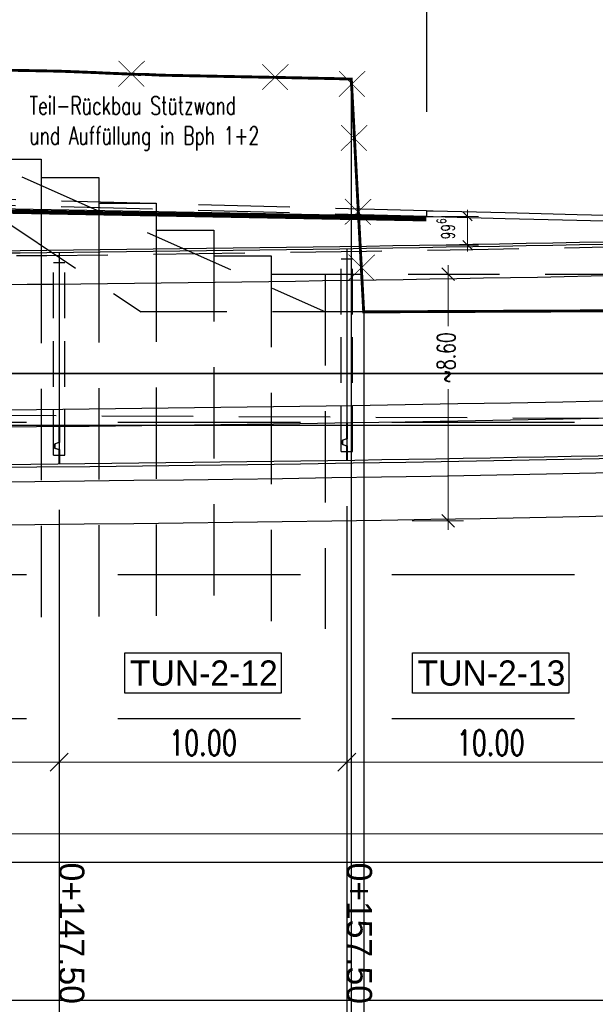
# Model space of a CAD drawing. Header units: metres. Extents: x 3458045 to 3462392, y 5482308 to 5484762.
# Tile 267 of 458: x 3460149 to 3460169, y 5483980 to 5484014. Entities that reach past the tile are written whole.
import ezdxf

# ---------------------------------------------------------------- set-up
doc = ezdxf.new("R2010")
doc.units = ezdxf.units.M
doc.header["$PDMODE"] = 3
doc.header["$PDSIZE"] = 0.1
for name, pattern in [('AUSGEZOGEN', [2, 1, 1]), ('VERDECKT', [9.525, 6.35, -3.175]), ('VERDECKT2', [4.7625, 3.175, -1.5875])]:
    doc.linetypes.add(name, pattern=pattern)
doc.layers.get('0').update_dxf_attribs({"linetype": 'CONTINUOUS'})
doc.layers.get('DEFPOINTS').update_dxf_attribs({"linetype": 'CONTINUOUS'})
for name, color, linetype in [('SP_BAUGRUBE-BÖSCHUNG', 210, 'AUSGEZOGEN'), ('SP_BAUGRUBE-TEXT', 210, 'AUSGEZOGEN'), ('SP_BAUGRUBE-UWB-Sohle', 1, 'AUSGEZOGEN'), ('SP_BAUGRUBE-VERBAU', 210, 'AUSGEZOGEN'), ('SP_FUGENBÄNDER', 2, 'AUSGEZOGEN'), ('SP_GELÄNDE-BESTAND', 251, 'CONTINUOUS'), ('SP_GELÄNDE-PLANUNG', 10, 'CONTINUOUS'), ('SP_GRADIENTE', 3, 'CONTINUOUS'), ('SP_HW10', 170, 'VERDECKT'), ('SP_HW100', 170, 'VERDECKT'), ('SP_Rückbau', 40, 'AUSGEZOGEN'), ('SP_Tangentenband', 1, 'CONTINUOUS'), ('SP_TEXT', 2, 'CONTINUOUS'), ('SP_Trogwand_L7+8', 2, 'CONTINUOUS'), ('SP_Tunneldecke_L7+8-Schnitt', 2, 'CONTINUOUS'), ('SP_Tunneldecke_L7+8-Verdeckt', 1, 'VERDECKT2'), ('SP_Tunneldecke_Schutzebeton', 1, 'CONTINUOUS'), ('SP_Tunnelsohle_L7+8-Schnitt', 2, 'CONTINUOUS'), ('SP_Tunnelsohle_Sauberkeitsschicht', 1, 'CONTINUOUS'), ('SP_VERM', 1, 'CONTINUOUS'), ('SP_VERM-VA-B44', 150, 'CONTINUOUS')]:
    doc.layers.add(name, color=color, linetype=linetype)
for name, color, linetype, lineweight in [('SP_Höhenplan-Beschriftung-Linien', 2, 'CONTINUOUS', 25), ('SP_Höhenplan-Beschriftung-Linien-Bestandsgelände', 7, 'CONTINUOUS', 25), ('SP_Höhenplan-Beschriftung-Text', 2, 'CONTINUOUS', 25)]:
    doc.layers.add(name, color=color, linetype=linetype, lineweight=lineweight)
doc.styles.add('K_ISOCP', font='k_isocp.shx')
doc.styles.add('SP_F', font='romans.shx', dxfattribs={"width": 0.7, "bigfont": 'sp_f.shx'})
doc.dimstyles.new('SOFI18$0', dxfattribs={"dimtxt": 1.8, "dimasz": 0.18, "dimexe": 0.9, "dimexo": 0.625, "dimgap": 0.486, "dimtad": 1, "dimdec": 3, "dimrnd": 0.001, "dimzin": 1, "dimdsep": 46, "dimtxsty": 'SP_F', "dimblk1": 'SOF_BEMSTR1', "dimblk2": 'SOF_BEMSTR2', "dimsah": 1, "dimcen": 1.8, "dimse1": 1, "dimse2": 1, "dimclrd": 1, "dimclre": 1, "dimclrt": 7, "dimaunit": 2, "dimazin": 0, "dimtfac": 1, "dimtdec": 3, "dimtmove": 0, "dimatfit": 3, "dimfxl": 1, "dimtolj": 1, "dimtzin": 0, "dimlwd": 0, "dimlwe": 0, "dimarcsym": 0})
doc.dimstyles.new('SOFI25$0', dxfattribs={"dimtxt": 2.5, "dimasz": 0.25, "dimexe": 0.9, "dimexo": 0.625, "dimgap": 0.675, "dimtad": 1, "dimdec": 3, "dimrnd": 0.001, "dimzin": 1, "dimdsep": 46, "dimtxsty": 'SP_F', "dimblk1": 'SOF_BEMSTR1', "dimblk2": 'SOF_BEMSTR2', "dimsah": 1, "dimcen": 2.5, "dimse1": 1, "dimse2": 1, "dimclrd": 1, "dimclre": 1, "dimclrt": 1, "dimaunit": 2, "dimadec": 3, "dimazin": 0, "dimtfac": 1, "dimtdec": 3, "dimtmove": 0, "dimatfit": 3, "dimfxl": 1, "dimtolj": 1, "dimtzin": 0, "dimlwd": 0, "dimlwe": 0, "dimarcsym": 0})
doc.dimstyles.new('SOFI35$0', dxfattribs={"dimtxt": 3.5, "dimasz": 0.35, "dimexe": 0.9, "dimexo": 0.625, "dimgap": 0.945, "dimtad": 1, "dimdec": 3, "dimrnd": 0.001, "dimzin": 1, "dimdsep": 46, "dimtxsty": 'SP_F', "dimblk1": 'SOF_BEMSTR1', "dimblk2": 'SOF_BEMSTR2', "dimsah": 1, "dimcen": 3.5, "dimse1": 1, "dimse2": 1, "dimclrd": 1, "dimclre": 1, "dimclrt": 2, "dimaunit": 2, "dimazin": 0, "dimtfac": 1, "dimtdec": 3, "dimtmove": 0, "dimatfit": 3, "dimfxl": 1, "dimtolj": 1, "dimtzin": 0, "dimlwd": 0, "dimlwe": 0, "dimarcsym": 0})

# ---------------------------------------------------------------- blocks, each defined once
blk = doc.blocks.new('SOF_BEMSTR2')
at = {"color": 0, "linetype": 'ByBlock', "lineweight": -2}
for p, q in [((0, -20), (0, 8.5)), ((3.535, 3.535), (-3.535, -3.535)), ((-5, 0), (5, 0))]:
    blk.add_line(p, q, dxfattribs=at)
blk = doc.blocks.new('SOF_BEMSTR1')
at = {"color": 0, "linetype": 'ByBlock', "lineweight": -2}
for p, q in [((0, 20), (0, -8.5)), ((3.535, 3.535), (-3.535, -3.535)), ((-5, 0), (5, 0))]:
    blk.add_line(p, q, dxfattribs=at)
blk = doc.blocks.new('*D126')
at = {"layer": 'DEFPOINTS', "color": 0, "linetype": 'AUSGEZOGEN', "transparency": 16777216}
for p in [(3460140.558, 5483994.675), (3460150.558, 5483994.675), (3460150.558, 5483988.277)]:
    blk.add_point(p, dxfattribs=at)
at = {"layer": 'SP_VERM', "color": 1, "linetype": 'AUSGEZOGEN', "lineweight": 0, "transparency": 16777216}
blk.add_line((3460140.645, 5483988.277), (3460150.47, 5483988.277), dxfattribs=at)
at = {"layer": 'SP_VERM', "color": 1, "linetype": 'AUSGEZOGEN', "lineweight": 0, "transparency": 16777216, "xscale": 0.08750000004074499, "yscale": 0.08750000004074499, "zscale": 0.08750000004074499, "rotation": 180}
blk.add_blockref('SOF_BEMSTR2', (3460140.558, 5483988.277), dxfattribs=at)
at = {"layer": 'SP_VERM', "color": 1, "linetype": 'AUSGEZOGEN', "lineweight": 0, "transparency": 16777216, "xscale": 0.08750000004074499, "yscale": 0.08750000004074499, "zscale": 0.08750000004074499}
blk.add_blockref('SOF_BEMSTR1', (3460150.558, 5483988.277), dxfattribs=at)
at = {"layer": 'SP_VERM', "color": 2, "linetype": 'AUSGEZOGEN', "transparency": 16777216, "insert": (3460145.558, 5483988.951), "char_height": 0.875, "attachment_point": 5, "style": 'SP_F'}
blk.add_mtext('\\A1;\\A1;10.00{\\H.7x;\\S^ ;}', dxfattribs=at)
blk = doc.blocks.new('*D127')
at = {"layer": 'DEFPOINTS', "color": 0, "linetype": 'AUSGEZOGEN', "transparency": 16777216}
for p in [(3460150.558, 5483994.675), (3460160.558, 5483994.675), (3460160.558, 5483988.277)]:
    blk.add_point(p, dxfattribs=at)
at = {"layer": 'SP_VERM', "color": 1, "linetype": 'AUSGEZOGEN', "lineweight": 0, "transparency": 16777216}
blk.add_line((3460150.645, 5483988.277), (3460160.47, 5483988.277), dxfattribs=at)
at = {"layer": 'SP_VERM', "color": 1, "linetype": 'AUSGEZOGEN', "lineweight": 0, "transparency": 16777216, "xscale": 0.08750000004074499, "yscale": 0.08750000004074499, "zscale": 0.08750000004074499, "rotation": 180}
blk.add_blockref('SOF_BEMSTR2', (3460150.558, 5483988.277), dxfattribs=at)
at = {"layer": 'SP_VERM', "color": 1, "linetype": 'AUSGEZOGEN', "lineweight": 0, "transparency": 16777216, "xscale": 0.08750000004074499, "yscale": 0.08750000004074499, "zscale": 0.08750000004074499}
blk.add_blockref('SOF_BEMSTR1', (3460160.558, 5483988.277), dxfattribs=at)
at = {"layer": 'SP_VERM', "color": 2, "linetype": 'AUSGEZOGEN', "transparency": 16777216, "insert": (3460155.558, 5483988.951), "char_height": 0.875, "attachment_point": 5, "style": 'SP_F'}
blk.add_mtext('\\A1;\\A1;10.00{\\H.7x;\\S^ ;}', dxfattribs=at)
blk = doc.blocks.new('*D128')
at = {"layer": 'DEFPOINTS', "color": 0, "linetype": 'AUSGEZOGEN', "transparency": 16777216}
for p in [(3460160.558, 5483994.675), (3460170.558, 5483994.675), (3460170.558, 5483988.277)]:
    blk.add_point(p, dxfattribs=at)
at = {"layer": 'SP_VERM', "color": 1, "linetype": 'AUSGEZOGEN', "lineweight": 0, "transparency": 16777216}
blk.add_line((3460160.645, 5483988.277), (3460170.47, 5483988.277), dxfattribs=at)
at = {"layer": 'SP_VERM', "color": 1, "linetype": 'AUSGEZOGEN', "lineweight": 0, "transparency": 16777216, "xscale": 0.08750000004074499, "yscale": 0.08750000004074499, "zscale": 0.08750000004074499, "rotation": 180}
blk.add_blockref('SOF_BEMSTR2', (3460160.558, 5483988.277), dxfattribs=at)
at = {"layer": 'SP_VERM', "color": 1, "linetype": 'AUSGEZOGEN', "lineweight": 0, "transparency": 16777216, "xscale": 0.08750000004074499, "yscale": 0.08750000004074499, "zscale": 0.08750000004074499}
blk.add_blockref('SOF_BEMSTR1', (3460170.558, 5483988.277), dxfattribs=at)
at = {"layer": 'SP_VERM', "color": 2, "linetype": 'AUSGEZOGEN', "transparency": 16777216, "insert": (3460165.558, 5483988.951), "char_height": 0.875, "attachment_point": 5, "style": 'SP_F'}
blk.add_mtext('\\A1;\\A1;10.00{\\H.7x;\\S^ ;}', dxfattribs=at)
blk = doc.blocks.new('*D143')
at = {"layer": 'DEFPOINTS', "color": 0, "linetype": 'AUSGEZOGEN', "transparency": 16777216}
for p in [(3460025.018, 5483991.647), (3460180.558, 5483987.696), (3460025.018, 5483985.783)]:
    blk.add_point(p, dxfattribs=at)
at = {"layer": 'SP_VERM', "color": 1, "linetype": 'AUSGEZOGEN', "lineweight": 0, "transparency": 16777216}
blk.add_line((3460180.47, 5483985.783), (3460025.105, 5483985.783), dxfattribs=at)
at = {"layer": 'SP_VERM', "color": 1, "linetype": 'AUSGEZOGEN', "lineweight": 0, "transparency": 16777216, "xscale": 0.08750000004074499, "yscale": 0.08750000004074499, "zscale": 0.08750000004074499, "rotation": 180}
blk.add_blockref('SOF_BEMSTR2', (3460025.018, 5483985.783), dxfattribs=at)
at = {"layer": 'SP_VERM', "color": 1, "linetype": 'AUSGEZOGEN', "lineweight": 0, "transparency": 16777216, "xscale": 0.08750000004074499, "yscale": 0.08750000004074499, "zscale": 0.08750000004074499}
blk.add_blockref('SOF_BEMSTR1', (3460180.558, 5483985.783), dxfattribs=at)
at = {"layer": 'SP_VERM', "color": 2, "linetype": 'AUSGEZOGEN', "transparency": 16777216, "insert": (3460102.788, 5483986.457), "char_height": 0.875, "attachment_point": 5, "style": 'SP_F'}
blk.add_mtext('\\A1;\\A1;Tunnelabschitt = 155.54{\\H.7x;\\S^ ;}m', dxfattribs=at)
blk = doc.blocks.new('*D156')
at = {"layer": 'DEFPOINTS', "color": 0, "linetype": 'AUSGEZOGEN', "transparency": 16777216}
for p in [(3460163.328, 5484007.246), (3460164.753, 5484007.246), (3460163.327, 5484006.251)]:
    blk.add_point(p, dxfattribs=at)
at = {"layer": 'SP_VERM-VA-B44', "color": 1, "linetype": 'AUSGEZOGEN', "lineweight": 0, "transparency": 16777216}
blk.add_line((3460164.753, 5484006.296), (3460164.753, 5484007.201), dxfattribs=at)
at = {"layer": 'SP_VERM-VA-B44', "color": 1, "linetype": 'AUSGEZOGEN', "lineweight": 0, "transparency": 16777216, "xscale": 0.0450000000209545, "yscale": 0.0450000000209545, "zscale": 0.0450000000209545}
for name, p, rotation in [('SOF_BEMSTR1', (3460164.753, 5484007.246), 90), ('SOF_BEMSTR2', (3460164.753, 5484006.251), 270)]:
    blk.add_blockref(name, p, dxfattribs=dict(at, rotation=rotation))
at = {"layer": 'SP_VERM-VA-B44', "color": 7, "linetype": 'AUSGEZOGEN', "transparency": 16777216, "insert": (3460163.994, 5484006.811), "char_height": 0.45, "attachment_point": 5, "rotation": 90, "style": 'SP_F'}
blk.add_mtext('\\A1;\\A1;99{\\H.7x;\\S6^ ;}', dxfattribs=at)
blk = doc.blocks.new('A$C23D12D66')
at = {"layer": 'SP_Rückbau', "lineweight": 60, "const_width": 0.025, "flags": 128}
for points in [[(-0.466, 0.426), (0.47, -0.439)], [(-0.422, -0.47), (0.422, 0.47)]]:
    blk.add_lwpolyline(points, dxfattribs=at)
blk = doc.blocks.new('*D310')
at = {"layer": 'DEFPOINTS', "color": 0, "linetype": 'AUSGEZOGEN', "transparency": 16777216}
for p in [(3460163.203, 5484005.237), (3460163.203, 5483996.663), (3460164.083, 5483996.663)]:
    blk.add_point(p, dxfattribs=at)
at = {"layer": 'SP_BAUGRUBE-TEXT', "color": 1, "linetype": 'AUSGEZOGEN', "lineweight": 0, "transparency": 16777216}
for p, q in [((3460164.083, 5484005.175), (3460164.083, 5484003.431)), ((3460164.083, 5483996.726), (3460164.083, 5484001.239))]:
    blk.add_line(p, q, dxfattribs=at)
at = {"layer": 'SP_BAUGRUBE-TEXT', "color": 1, "linetype": 'AUSGEZOGEN', "lineweight": 0, "transparency": 16777216, "xscale": 0.0625, "yscale": 0.0625, "zscale": 0.0625}
for name, p, rotation in [('SOF_BEMSTR1', (3460164.083, 5484005.237), 90), ('SOF_BEMSTR2', (3460164.083, 5483996.663), 270)]:
    blk.add_blockref(name, p, dxfattribs=dict(at, rotation=rotation))
at = {"layer": 'SP_BAUGRUBE-TEXT', "color": 1, "linetype": 'AUSGEZOGEN', "transparency": 16777216, "insert": (3460164.015, 5484002.335), "char_height": 0.625, "attachment_point": 5, "rotation": 90, "style": 'SP_F'}
blk.add_mtext('\\A1;\\A1;~8.60', dxfattribs=at)

msp = doc.modelspace()

# ---------------------------------------------------------------- linework, layer by layer
at = {"layer": 'SP_BAUGRUBE-BÖSCHUNG', "linetype": 'VERDECKT2'}
for p, q in [((3460140.5579, 5484012.4967), (3460153.4131, 5484003.9266)), ((3460140.5579, 5484012.4967), (3460159.8202, 5484003.9266)), ((3460161.1444, 5484003.9266), (3460153.4131, 5484003.9266))]:
    msp.add_line(p, q, dxfattribs=at)
at = {"layer": 'SP_BAUGRUBE-UWB-Sohle'}
for points in [[(3460024.5744, 5483998.4468), (3460120.4579, 5483997.9661, 0.014054), (3460230.5579, 5484000.5071)], [(3460024.5669, 5483996.9468), (3460120.4503, 5483996.4661, 0.0140442), (3460230.5579, 5483999.0051)]]:
    msp.add_lwpolyline(points, format="xyb", dxfattribs=at)
at = {"layer": 'SP_BAUGRUBE-VERBAU'}
for p, q in [((3460147.9329, 5484009.2371), (3460149.9329, 5484009.2371)), ((3460149.9329, 5484009.2371), (3460149.9329, 5484006.0199)), ((3460149.9329, 5484008.6001), (3460151.9329, 5484008.6001)), ((3460151.9329, 5484007.7103), (3460153.9329, 5484007.7103)), ((3460153.9329, 5484006.7648), (3460155.9329, 5484006.7648))]:
    msp.add_line(p, q, dxfattribs=at)
at = {"layer": 'SP_BAUGRUBE-VERBAU', "linetype": 'Continuous'}
for p, q in [((3460151.9329, 5484008.6001), (3460151.9329, 5484006.041)), ((3460153.9329, 5484007.7103), (3460153.9329, 5484006.0642))]:
    msp.add_line(p, q, dxfattribs=at)
at = {"layer": 'SP_BAUGRUBE-VERBAU', "linetype": 'VERDECKT2'}
for p, q in [((3460155.9329, 5484006.7648), (3460155.9329, 5483992.8583)), ((3460149.9329, 5484006.0199), (3460149.9329, 5483992.7893)), ((3460151.9329, 5484006.041), (3460151.9329, 5483992.8102)), ((3460153.9329, 5484006.0642), (3460153.9329, 5483992.8333)), ((3460155.9329, 5484005.875), (3460157.9329, 5484005.875)), ((3460157.9329, 5484005.875), (3460157.9329, 5483992.8854)), ((3460157.9329, 5484005.2371), (3460159.9329, 5484005.2371)), ((3460159.8079, 5484005.2371), (3460159.8079, 5483992.9127))]:
    msp.add_line(p, q, dxfattribs=at)
msp.add_lwpolyline([(3460157.9329, 5484005.2371), (3460251.5579, 5484005.2371)], dxfattribs=at)
at = {"layer": 'SP_FUGENBÄNDER', "color": 1, "linetype": 'VERDECKT2', "ltscale": 0.5}
for p, q in [((3460160.3579, 5483999.0743), (3460160.3579, 5484005.7755)), ((3460160.7579, 5483999.0743), (3460160.7579, 5484005.7756)), ((3460150.3579, 5483998.945), (3460150.3579, 5484005.6462)), ((3460150.7579, 5483998.945), (3460150.7579, 5484005.6463))]:
    msp.add_line(p, q, dxfattribs=at)
at = {"layer": 'SP_FUGENBÄNDER'}
for points in [[(3460160.3579, 5484005.7755), (3460160.7579, 5484005.7756)], [(3460150.3579, 5484005.6462), (3460150.7579, 5484005.6463)], [(3460150.3579, 5483998.9459), (3460150.7579, 5483998.946)], [(3460160.3579, 5483999.0748), (3460160.7579, 5483999.0748)]]:
    msp.add_lwpolyline(points, dxfattribs=at)
at = {"layer": 'SP_GELÄNDE-BESTAND', "const_width": 0.1}
msp.add_lwpolyline([(3460148.0579, 5484012.3403), (3460150.4998, 5484012.2944), (3460150.5988, 5484012.2912), (3460150.7588, 5484012.2861), (3460151.8946, 5484012.2414), (3460152.1215, 5484012.2291), (3460153.0579, 5484012.1912), (3460153.3538, 5484012.1792), (3460153.4789, 5484012.1844), (3460153.9135, 5484012.1625), (3460154.1781, 5484012.1523), (3460158.0579, 5484012.0774), (3460160.2275, 5484012.0328), (3460160.29, 5484012.0308), (3460160.473, 5484012.0243), (3460160.7131, 5484012.0156), (3460160.7232, 5484011.8372), (3460161.1444, 5484003.9266), (3460163.0579, 5484003.9354), (3460168.0579, 5484003.9574), (3460173.0579, 5484003.978)], dxfattribs=at)
at = {"layer": 'SP_GELÄNDE-PLANUNG', "color": 2}
for p, q in [((3460118.3319, 5484008.0718), (3460163.3279, 5484007.2462)), ((3460163.3327, 5484007.4422), (3460163.3279, 5484007.2423))]:
    msp.add_line(p, q, dxfattribs=at)
at = {"layer": 'SP_GELÄNDE-PLANUNG', "color": 1, "linetype": 'VERDECKT2'}
for p, q in [((3460163.3331, 5484007.4422), (3460133.8441, 5484008.2151)), ((3460163.3279, 5484007.2423), (3460133.8389, 5484008.0151))]:
    msp.add_line(p, q, dxfattribs=at)
at = {"layer": 'SP_GELÄNDE-PLANUNG', "color": 253, "linetype": 'AUSGEZOGEN', "const_width": 0.15}
msp.add_lwpolyline([(3460118.3301, 5484007.9718), (3460163.3261, 5484007.1462)], dxfattribs=at)
at = {"layer": 'SP_GELÄNDE-PLANUNG', "color": 2}
msp.add_lwpolyline([(3460163.3327, 5484007.4422), (3460163.5624, 5484007.4367), (3460166.0624, 5484007.3762), (3460168.5624, 5484007.3155), (3460171.0625, 5484007.2545), (3460173.5625, 5484007.1931), (3460176.0625, 5484007.1313), (3460178.5625, 5484007.0694), (3460179.7529, 5484007.0399)], dxfattribs=at)
at = {"layer": 'SP_GELÄNDE-PLANUNG', "color": 1, "linetype": 'VERDECKT2'}
msp.add_lwpolyline([(3460163.3279, 5484007.2423), (3460163.5576, 5484007.2367), (3460166.0576, 5484007.1763), (3460168.5576, 5484007.1156), (3460171.0576, 5484007.0546), (3460173.5576, 5484006.9932), (3460176.0576, 5484006.9314), (3460178.5576, 5484006.8694), (3460181.0576, 5484006.8075), (3460183.5576, 5484006.7457), (3460186.0576, 5484006.6838), (3460188.5576, 5484006.622), (3460191.0576, 5484006.5602), (3460193.5576, 5484006.4984), (3460196.0576, 5484006.4366), (3460198.5576, 5484006.3749), (3460201.0576, 5484006.3131), (3460203.5576, 5484006.2514), (3460206.0576, 5484006.1896), (3460208.5576, 5484006.1279), (3460211.0576, 5484006.0661)], dxfattribs=at)
at = {"layer": 'SP_GRADIENTE'}
msp.add_lwpolyline([(3460003.0579, 5484001.0547), (3460120.4704, 5484000.4661, 0.014971), (3460237.5964, 5484003.3841), (3460290.2914, 5484006.2738, -0.0062334), (3460339.7757, 5484008.3712), (3460355.6575, 5484008.8465, -0.0099837), (3460395.4997, 5484009.2435), (3460406.594, 5484009.1325, -0.0050796)], format="xyb", dxfattribs=at)
at = {"layer": 'SP_HW10', "lineweight": 30, "const_width": 0.05}
msp.add_lwpolyline([(3459990.95, 5483999.9867), (3460406.594, 5483999.9867)], dxfattribs=at)
at = {"layer": 'SP_HW100', "lineweight": 30, "const_width": 0.05}
msp.add_lwpolyline([(3459990.95, 5484001.7867), (3460406.594, 5484001.7867)], dxfattribs=at)
at = {"layer": 'SP_Höhenplan-Beschriftung-Linien', "color": 251, "linetype": 'VERDECKT'}
for p, q in [((3460406.594, 5484000.0871), (3459994.581, 5484000.0871)), ((3460406.594, 5483994.7871), (3459994.581, 5483994.7871)), ((3460406.594, 5483989.7871), (3459994.581, 5483989.7871))]:
    msp.add_line(p, q, dxfattribs=at)
at = {"layer": 'SP_Höhenplan-Beschriftung-Linien', "color": 1, "linetype": 'ByBlock'}
for p, q in [((3460160.5579, 5483997.1746), (3460160.5579, 5483965.6286)), ((3460150.5579, 5483997.0458), (3460150.5579, 5483965.6286))]:
    msp.add_line(p, q, dxfattribs=at)
at = {"layer": 'SP_Höhenplan-Beschriftung-Linien', "color": 3}
msp.add_line((3460406.594, 5483984.7871), (3459990.95, 5483984.7871), dxfattribs=at)
at = {"layer": 'SP_Höhenplan-Beschriftung-Linien', "color": 2}
msp.add_line((3460406.594, 5483979.9975), (3459990.95, 5483979.9975), dxfattribs=at)
at = {"layer": 'SP_Höhenplan-Beschriftung-Linien-Bestandsgelände'}
for p, q in [((3460160.7131, 5484012.0156), (3460160.7131, 5483960.8389)), ((3460161.1444, 5484003.9266), (3460161.1444, 5483960.8389))]:
    msp.add_line(p, q, dxfattribs=at)
at = {"layer": 'SP_Tangentenband', "color": 7, "linetype": 'VERDECKT2'}
msp.add_lwpolyline([(3460237.5964, 5484003.3841), (3460179.0334, 5484000.1725), (3460120.4704, 5484000.4661)], dxfattribs=at)
at = {"layer": 'SP_TEXT', "color": 1, "lineweight": 25}
for points in [[(3460152.8439, 5483990.675), (3460152.8439, 5483992.0757), (3460158.2719, 5483992.0757), (3460158.2719, 5483990.675)], [(3460162.8439, 5483990.675), (3460162.8439, 5483992.0757), (3460168.2719, 5483992.0757), (3460168.2719, 5483990.675)]]:
    msp.add_lwpolyline(points, close=True, dxfattribs=at)
at = {"layer": 'SP_Trogwand_L7+8', "color": 2}
for p, q in [((3460160.5579, 5484005.0255), (3460160.5579, 5484000.0749)), ((3460150.5579, 5484004.8962), (3460150.5579, 5483999.946))]:
    msp.add_line(p, q, dxfattribs=at)
at = {"layer": 'SP_Tunneldecke_L7+8-Schnitt'}
for p, q in [((3460160.5579, 5484006.1256), (3460160.5579, 5484005.0255)), ((3460150.5579, 5484005.9963), (3460150.5579, 5484004.8962))]:
    msp.add_line(p, q, dxfattribs=at)
for points in [[(3460026.6902, 5484006.3863), (3460120.4977, 5484005.916, 0.0075917), (3460179.7516, 5484006.5176, 0.0075917)], [(3460025.2627, 5484005.2934), (3460120.4922, 5484004.816, 0.0076522), (3460180.2516, 5484005.4299, 0.0076522)]]:
    msp.add_lwpolyline(points, format="xyb", dxfattribs=at)
at = {"layer": 'SP_Tunneldecke_L7+8-Verdeckt'}
msp.add_lwpolyline([(3460026.6902, 5484006.2863), (3460120.4972, 5484005.816, 0.0075914), (3460179.7516, 5484006.4175, 0.0075914)], format="xyb", dxfattribs=at)
at = {"layer": 'SP_Tunneldecke_Schutzebeton'}
msp.add_lwpolyline([(3460026.6362, 5484006.4665), (3460120.4981, 5484005.996, 0.007592), (3460179.7516, 5484006.5976, 0.007592)], format="xyb", dxfattribs=at)
at = {"layer": 'SP_Tunnelsohle_L7+8-Schnitt', "color": 1}
for p, q in [((3460150.5479, 5483999.9459), (3460150.5479, 5483999.3826)), ((3460150.5679, 5483999.9461), (3460150.5679, 5483999.3859)), ((3460160.5479, 5484000.0748), (3460160.5479, 5483999.5115)), ((3460160.5679, 5484000.0751), (3460160.5679, 5483999.5148)), ((3460160.5479, 5483999.5115), (3460160.3979, 5483999.4615)), ((3460160.5679, 5483999.5148), (3460160.4179, 5483999.4648)), ((3460150.5479, 5483999.3826), (3460150.3979, 5483999.3326)), ((3460150.3979, 5483999.1959), (3460150.3979, 5483999.3326)), ((3460150.3979, 5483999.1959), (3460150.5479, 5483999.1459)), ((3460150.5679, 5483999.3859), (3460150.4179, 5483999.3359)), ((3460150.4179, 5483999.1926), (3460150.4179, 5483999.3359)), ((3460150.4179, 5483999.1926), (3460150.5679, 5483999.1426)), ((3460160.3979, 5483999.3248), (3460160.3979, 5483999.4615)), ((3460160.3979, 5483999.3248), (3460160.5479, 5483999.2748)), ((3460160.4179, 5483999.3215), (3460160.4179, 5483999.4648)), ((3460160.4179, 5483999.3215), (3460160.5679, 5483999.2715)), ((3460160.5479, 5483999.2748), (3460160.5479, 5483998.7748)), ((3460160.5679, 5483999.2715), (3460160.5679, 5483998.7748)), ((3460150.5479, 5483999.1459), (3460150.5479, 5483998.6459)), ((3460150.5679, 5483999.1426), (3460150.5679, 5483998.6459))]:
    msp.add_line(p, q, dxfattribs=at)
at = {"layer": 'SP_Tunnelsohle_L7+8-Schnitt'}
for p, q in [((3460150.5579, 5483999.946), (3460150.5579, 5483998.6459)), ((3460160.5579, 5484000.0749), (3460160.5579, 5483998.7748))]:
    msp.add_line(p, q, dxfattribs=at)
for points in [[(3460022.8279, 5484000.3556), (3460120.4674, 5483999.8661, 0.014971), (3460237.6293, 5484002.785), (3460290.3243, 5484005.6747, -0.0025503), (3460310.5579, 5484006.6817)], [(3460024.6769, 5483999.0463), (3460120.4609, 5483998.5661, 0.0076709), (3460180.5579, 5483999.1857)]]:
    msp.add_lwpolyline(points, format="xyb", dxfattribs=at)
at = {"layer": 'SP_Tunnelsohle_Sauberkeitsschicht'}
msp.add_lwpolyline([(3460024.5769, 5483998.9468), (3460120.4604, 5483998.4661, 0.014971), (3460237.7061, 5484001.3871), (3460290.4009, 5484004.2768, -0.0025425), (3460310.5579, 5484005.2803)], format="xyb", dxfattribs=at)
at = {"layer": 'SP_VERM-VA-B44', "color": 1}
msp.add_line((3460163.3279, 5484021.2437), (3460163.3279, 5484010.8838), dxfattribs=at)

# ---------------------------------------------------------------- block references
at = {"layer": 'SP_Rückbau', "linetype": 'AUSGEZOGEN', "rotation": 86.9409777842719}
for p in [(3460153.0656, 5484012.2033), (3460158.0656, 5484012.0895), (3460160.7309, 5484011.8493), (3460160.8056, 5484009.9723), (3460160.9392, 5484007.4022), (3460161.0705, 5484005.4716)]:
    msp.add_blockref('A$C23D12D66', p, dxfattribs=at)

# ---------------------------------------------------------------- texts
at = {"layer": 'SP_Höhenplan-Beschriftung-Text', "style": 'K_ISOCP'}
for s, p in [('0+147.50', (3460150.5579, 5483984.7871)), ('0+157.50', (3460160.5579, 5483984.7871))]:
    msp.add_text(s, height=0.875, rotation=270, dxfattribs=at).set_placement(p)
at = {"layer": 'SP_Rückbau', "linetype": 'AUSGEZOGEN', "insert": (3460149.5263, 5484011.4074), "char_height": 0.625, "width": 11.952401, "attachment_point": 1, "style": 'SP_F'}
msp.add_mtext('\\A1;Teil-Rückbau Stützwand\\Pund Auffüllung in Bph 1+2', dxfattribs=at)
at = {"layer": 'SP_TEXT', "color": 2, "lineweight": 25, "style": 'K_ISOCP'}
for s, p in [('TUN-2-12', (3460153.0189, 5483990.9379)), ('TUN-2-13', (3460163.0189, 5483990.9379))]:
    msp.add_text(s, height=0.875, dxfattribs=at).set_placement(p)

# ---------------------------------------------------------------- dimensions: what is measured, and where the dimension line sits
at = {"layer": 'SP_BAUGRUBE-TEXT', "linetype": 'AUSGEZOGEN'}
dim = msp.add_linear_dim(base=(3460164.0829, 5483996.6631), p1=(3460163.2028, 5484005.2371), p2=(3460163.2028, 5483996.6631), angle=270, text='\\A1;~8.60', dimstyle='SOFI25$0', override={"dimblk1": 'SOF_BEMSTR1', "dimblk2": 'SOF_BEMSTR2'}, dxfattribs=at)
dim.commit()
dim.dimension.update_dxf_attribs({"geometry": '*D310', "text_midpoint": (3460164.0151, 5484002.3351), "dimtype": 160})
at = {"layer": 'SP_VERM', "color": 1, "linetype": 'AUSGEZOGEN'}
for base, p1, p2, picture, middle in [((3460150.5579, 5483988.2771), (3460140.5579, 5483994.6749), (3460150.5579, 5483994.6749), '*D126', (3460145.5579, 5483988.9509)), ((3460160.5579, 5483988.2771), (3460150.5579, 5483994.6749), (3460160.5579, 5483994.6749), '*D127', (3460155.5579, 5483988.9509)), ((3460170.5579, 5483988.2771), (3460160.5579, 5483994.6749), (3460170.5579, 5483994.6749), '*D128', (3460165.5579, 5483988.9509))]:
    dim = msp.add_linear_dim(base=base, p1=p1, p2=p2, text='\\A1;10.00{\\H.7x;\\S^ ;}', dimstyle='SOFI35$0', override={"dimblk1": 'SOF_BEMSTR2', "dimblk2": 'SOF_BEMSTR1'}, dxfattribs=at)
    dim.commit()
    dim.dimension.update_dxf_attribs({"geometry": picture, "text_midpoint": middle})
dim = msp.add_linear_dim(base=(3460025.0179, 5483985.7834), p1=(3460180.5579, 5483987.6961), p2=(3460025.0179, 5483991.6475), angle=180, text='\\A1;Tunnelabschitt = 155.54{\\H.7x;\\S^ ;}m', dimstyle='SOFI35$0', override={"dimpost": 'Tunnelabschitt = <>m'}, dxfattribs=at)
dim.commit()
dim.dimension.update_dxf_attribs({"geometry": '*D143', "text_midpoint": (3460102.7879, 5483986.4571)})
at = {"layer": 'SP_VERM-VA-B44', "color": 1, "linetype": 'AUSGEZOGEN'}
dim = msp.add_linear_dim(base=(3460164.7528, 5484007.2462), p1=(3460163.3271, 5484006.2505), p2=(3460163.3279, 5484007.2462), angle=90, text='\\A1;99{\\H.7x;\\S6^ ;}', dimstyle='SOFI18$0', override={"dimblk1": 'SOF_BEMSTR2', "dimblk2": 'SOF_BEMSTR1'}, dxfattribs=at)
dim.commit()
dim.dimension.update_dxf_attribs({"geometry": '*D156', "text_midpoint": (3460164.3407, 5484006.8114), "dimtype": 160})

doc.saveas('drawing.dxf')
